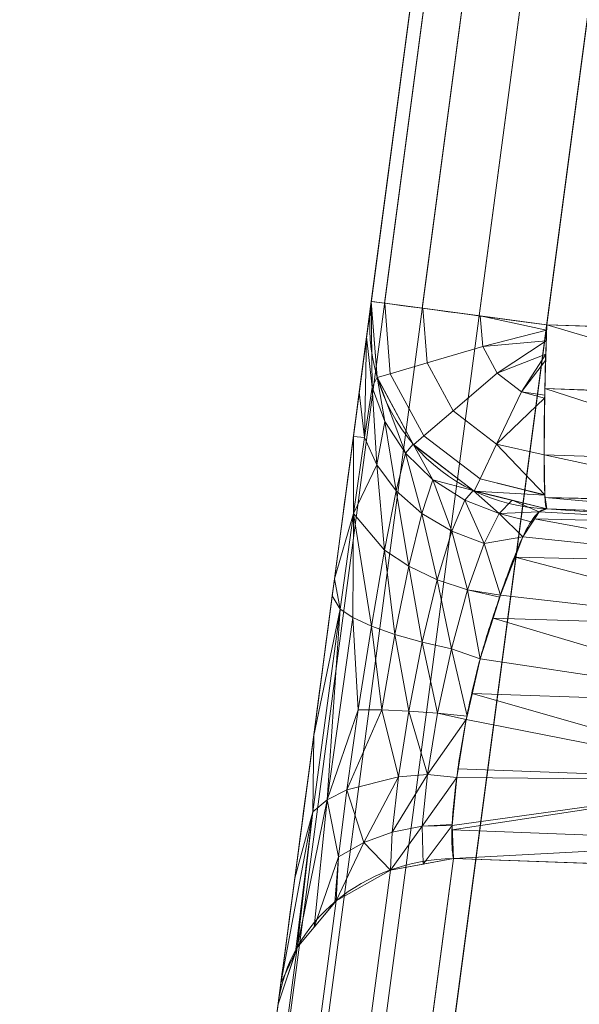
# Model space of a CAD drawing. Header units: millimetres. Extents: x -71 to 71, y -145 to 145.
# Tile 268 of 497: x -56.927 to -56.012, y 11.3 to 12.911. Entities that reach past the tile are written whole.
import ezdxf

# ---------------------------------------------------------------- set-up
doc = ezdxf.new("R2010")
doc.units = ezdxf.units.MM
doc.layers.add('1', color=7, linetype='CONTINUOUS')

msp = doc.modelspace()

# ---------------------------------------------------------------- linework, layer by layer
at = {"layer": '1', "color": 163, "linetype": 'Continuous', "lineweight": 13}
for p, q in [((-56.5584, 10.8945, -23.4991), (-56.1908, 13.6655, -23.4991)), ((-56.1908, 13.6655, -31.8422), (-56.3521, 12.4499, -31.8422)), ((-55.9039, 13.6274, -23.1993), (-56.2715, 10.8565, -23.1993)), ((-56.0652, 12.4118, -32.1421), (-55.9039, 13.6274, -32.1421)), ((-56.3521, 12.4499, -31.8422), (-56.3521, 12.4499, -27.6285)), ((-55.6423, 12.397, -32.1569), (-56.0652, 12.4118, -32.1421)), ((-55.7219, 12.0986, -27.6898), (-56.0652, 12.1106, -27.6285)), ((-56.0652, 12.1106, -27.6285), (-56.0652, 12.1106, -31.8422)), ((-56.0652, 12.1106, -31.8422), (-55.7219, 12.0986, -31.8543)), ((-56.4647, 9.677, -32.0426), (-56.2177, 11.5384, -27.4884)), ((-56.2177, 11.5384, -27.4884), (-55.7219, 11.5211, -27.5769))]:
    msp.add_line(p, q, dxfattribs=at)
at = {"layer": '1', "color": 163, "linetype": 'Continuous', "lineweight": 13, "extrusion": (-5.23961e-15, 1.15648e-14, -1)}
for centre, radius in [((0, 0, 144.0046), 61.0181), ((0, 0, 124.3698), 56.3953)]:
    msp.add_circle(centre, radius, dxfattribs=at)
at = {"layer": '1', "color": 163, "linetype": 'Continuous', "lineweight": 13}
msp.add_circle((0, 0, -145), 60.4434, dxfattribs=at)
for centre, radius, start, end in [((0, 0, -142.5051), 63.5638, 137.72131, 170.379145), ((-56.0547, 12.4104, -27.6285), 0.3, 172.4426, 268), ((-56.0547, 12.4104, -31.8422), 0.3, 172.4426, 268)]:
    msp.add_arc(centre, radius, start, end, dxfattribs=at)
at = {"layer": '1', "color": 163, "linetype": 'Continuous', "lineweight": 13, "extrusion": (-0.131519, -0.991314, -1.94853e-16)}
msp.add_arc((-57.2, -31.8422, -4.9303), 0.3, 180, 267.9825, dxfattribs=at)
at = {"layer": '1', "color": 163, "linetype": 'Continuous', "lineweight": 13, "extrusion": (-0.998777, 0.034878, 0.03504)}
msp.add_arc((-10.4466, -33.8008, 55.3033), 0.3, 269.8047, 0, dxfattribs=at)
at = {"layer": '1', "color": 163, "linetype": 'Continuous', "lineweight": 13, "extrusion": (0.050131, 0.377854, 0.924507)}
msp.add_arc((57.2, -13.9204, -23.8716), 0.3, 278.9953, 360, dxfattribs=at)
at = {"layer": '1', "color": 163, "linetype": 'Continuous', "lineweight": 13, "extrusion": (0.991314, -0.131519, 4.16334e-17)}
msp.add_ellipse((-56.4314, 11.8523, -27.6181), major_axis=(0.0384, 0.2895, -0.5382), ratio=0.979819, start_param=1.065019, end_param=3.814192, dxfattribs=at)
at = {"layer": '1', "color": 163, "linetype": 'Continuous', "lineweight": 13}
for points, knots in [([(-56.5, 0, 18.8148), (-56.5, 0.8525, 18.8148), (-56.4397, 2.5575, 18.7992), (-56.0802, 5.9497, 18.7093), (-55.1883, 10.1238, 18.4939), (-53.4522, 14.9297, 18.0897), (-51.1165, 19.4623, 17.5549), (-48.2543, 23.6596, 16.8962), (-44.9408, 27.4954, 16.1445), (-41.2478, 30.9483, 15.3319), (-38.574, 32.9925, 14.7564), (-37.1942, 33.9496, 14.462)], [0, 0, 0, 0, 0.0625, 0.125, 0.25, 0.375, 0.5, 0.625, 0.75, 0.875, 1, 1, 1, 1]), ([(-56.3312, 9.282, 7.2105), (-56.3312, 9.282, 7.3113), (-56.3285, 9.2923, 7.5129), (-56.3126, 9.3546, 7.9116), (-56.2728, 9.5093, 8.3924), (-56.1961, 9.7994, 8.921), (-56.0902, 10.1857, 9.3783), (-55.9567, 10.6512, 9.7454), (-55.7993, 11.1737, 10.0131), (-55.622, 11.7313, 10.1749), (-55.4941, 12.1138, 10.2108), (-55.4287, 12.3045, 10.2109)], [0, 0, 0, 0, 0.0625, 0.125, 0.25, 0.375, 0.5, 0.625, 0.75, 0.875, 1, 1, 1, 1]), ([(-55.4287, 12.3045, -0.2109), (-55.4942, 12.1138, -0.2108), (-55.6222, 11.731, -0.1758), (-55.7996, 11.1726, -0.0152), (-55.9568, 10.6508, 0.2543), (-56.0901, 10.1859, 0.6226), (-56.1967, 9.7973, 1.0782), (-56.2739, 9.5052, 1.6059), (-56.3132, 9.3525, 2.0878), (-56.3286, 9.2919, 2.4869), (-56.3312, 9.282, 2.6886), (-56.3312, 9.282, 2.7895)], [0, 0, 0, 0, 0.125, 0.25, 0.375, 0.5, 0.625, 0.75, 0.875, 0.9375, 1, 1, 1, 1]), ([(-56.2205, 9.7063, 2.7895), (-56.2205, 9.7063, 2.7028), (-56.2182, 9.7152, 2.5293), (-56.2038, 9.7689, 2.1864), (-56.168, 9.902, 1.773), (-56.0993, 10.1515, 1.3187), (-56.0051, 10.4835, 0.9259), (-55.8872, 10.8835, 0.6106), (-55.7494, 11.3323, 0.3807), (-55.5954, 11.8116, 0.2417), (-55.485, 12.1405, 0.2109), (-55.4287, 12.3045, 0.2109)], [0, 0, 0, 0, 0.0625, 0.125, 0.25, 0.375, 0.5, 0.625, 0.75, 0.875, 1, 1, 1, 1]), ([(-56.0509, 8.9081, 2.7895), (-56.0509, 8.9081, 2.5549), (-56.0398, 8.9569, 2.0984), (-55.9901, 9.171, 1.4405), (-55.9241, 9.4471, 0.9581), (-55.8558, 9.7233, 0.6093), (-55.7986, 9.9495, 0.376), (-55.7347, 10.1963, 0.1669), (-55.6415, 10.5477, -0.0767), (-55.5127, 11.0153, -0.3085), (-55.3393, 11.6124, -0.4756), (-55.2177, 12.0111, -0.5109), (-55.1554, 12.2107, -0.5107)], [0, 0, 0, 0, 0.125, 0.25, 0.375, 0.4375, 0.5, 0.5625, 0.625, 0.75, 0.875, 1, 1, 1, 1]), ([(-55.1554, 12.2107, 10.5107), (-55.2177, 12.0111, 10.5109), (-55.3387, 11.6142, 10.4755), (-55.5115, 11.0193, 10.3102), (-55.6406, 10.5508, 10.078), (-55.7333, 10.2014, 9.8372), (-55.798, 9.9519, 9.6263), (-55.8553, 9.7251, 9.3929), (-55.9225, 9.4532, 9.0505), (-55.9902, 9.1707, 8.5589), (-56.0393, 8.9588, 7.912), (-56.0509, 8.9081, 7.4448), (-56.0509, 8.9081, 7.2105)], [0, 0, 0, 0, 0.125, 0.25, 0.375, 0.4375, 0.5, 0.5625, 0.625, 0.75, 0.875, 1, 1, 1, 1]), ([(-56.2177, 11.5384, -27.4884), (-56.219, 11.545, -27.4718), (-56.2206, 11.5612, -27.4399), (-56.2201, 11.6043, -27.3826), (-56.2128, 11.6763, -27.3275), (-56.1981, 11.7626, -27.3032), (-56.1846, 11.8239, -27.3035), (-56.1771, 11.8539, -27.3079), (-56.1726, 11.8708, -27.3115), (-56.1605, 11.9123, -27.3226), (-56.1384, 11.9784, -27.3551), (-56.111, 12.0528, -27.4291), (-56.0869, 12.1, -27.5236), (-56.0723, 12.1108, -27.5935), (-56.0652, 12.1106, -27.6285)], [0, 0, 0, 0, 0.0625, 0.125, 0.25, 0.375, 0.4375, 0.46875, 0.484375, 0.5, 0.625, 0.75, 0.875, 1, 1, 1, 1])]:
    msp.add_open_spline(points, degree=3, knots=knots, dxfattribs=at)
msp.add_open_spline([(-55.4287, 12.3045, 9.7891), (-55.485, 12.1403, 9.7891), (-55.5958, 11.8103, 9.7617), (-55.7506, 11.3286, 9.6276), (-55.8878, 10.8815, 9.3918), (-56.0049, 10.4844, 9.0715), (-56.101, 10.1454, 8.6837), (-56.1719, 9.8876, 8.2329), (-56.2123, 9.7375, 7.7323), (-56.2205, 9.7063, 7.3841), (-56.2205, 9.7063, 7.2105)], degree=3, dxfattribs=at)
for points in [[(24.5845, 55.2178, -145), (-60.1123, -6.3181, -145), (-57.4851, 18.678, -145)], [(24.5845, 55.2178, -145), (-35.5277, -48.8997, -145), (-52.3455, -30.2217, -145), (-60.1123, -6.3181, -145)], [(-60.6838, 6.3781, -144.0046), (-52.8432, 30.509, -144.0046), (-52.3455, 30.2217, -145), (-60.1123, 6.3181, -145)], [(-48.8398, 28.1976, -124.3698), (-63.9397, 25.3523, -124.586), (-62.9979, 11.3444, -124.518)], [(-62.9979, 11.3444, -124.518), (-55.5385, 9.7929, -124.3698), (-48.8398, 28.1976, -124.3698)], [(-61.9684, 8.9097, -142.6799), (-56.9481, 26.0073, -142.6799), (-56.0656, 25.6043, -143.2514), (-61.0081, 8.7716, -143.2514)], [(-60.397, 8.6838, -144.0046), (-61.0081, 8.7716, -143.2514), (-56.0656, 25.6043, -143.2514), (-55.504, 25.3478, -144.0046)], [(-54.1315, 0, -123.8834), (-51.4822, 16.7276, -123.8834), (-53.6351, 17.4271, -124.3698), (-56.3953, 0, -124.3698)], [(-56.1908, 13.6655, -23.4991), (-56.5584, 10.8945, -23.4991), (-56.5368, 10.8917, -23.3867), (-56.1692, 13.6626, -23.3867)], [(-56.4123, 11.9961, -27.0291), (-56.4463, 11.7399, -27.0176), (-56.5584, 10.8945, -23.4991), (-56.1908, 13.6655, -23.4991)], [(-56.1692, 13.6626, -23.3867), (-56.5368, 10.8917, -23.3867), (-56.475, 10.8835, -23.2907), (-56.1074, 13.6544, -23.2907)], [(-56.3814, 12.2292, -27.1517), (-56.4123, 11.9961, -27.0291), (-56.1908, 13.6655, -23.4991)], [(-56.3598, 12.392, -27.3659), (-56.3814, 12.2292, -27.1517), (-56.1908, 13.6655, -23.4991)], [(-56.3521, 12.4499, -27.6285), (-56.3598, 12.392, -27.3659), (-56.1908, 13.6655, -23.4991)], [(-56.3521, 12.4499, -31.8422), (-56.1908, 13.6655, -31.8422), (-56.1692, 13.6626, -31.9546), (-56.3305, 12.447, -31.9546)], [(-56.1908, 13.6655, -23.4991), (-56.1908, 13.6655, -31.8422), (-56.3521, 12.4499, -31.8422), (-56.3521, 12.4499, -27.6285)], [(-56.3305, 12.447, -31.9546), (-56.1692, 13.6626, -31.9546), (-56.1074, 13.6544, -32.0506), (-56.2687, 12.4388, -32.0506)], [(-56.1074, 13.6544, -23.2907), (-56.475, 10.8835, -23.2907), (-56.3821, 10.8711, -23.225), (-56.0144, 13.6421, -23.225)], [(-56.2687, 12.4388, -32.0506), (-56.1074, 13.6544, -32.0506), (-56.0144, 13.6421, -32.1163), (-56.1757, 12.4265, -32.1163)], [(-56.0144, 13.6421, -23.225), (-56.3821, 10.8711, -23.225), (-56.2715, 10.8565, -23.1993), (-55.9039, 13.6274, -23.1993)], [(-55.4771, 13.6423, -23.1844), (-55.9039, 13.6274, -23.1993), (-56.2715, 10.8565, -23.1993), (-55.848, 10.8465, -23.1844)], [(-56.1757, 12.4265, -32.1163), (-56.0144, 13.6421, -32.1163), (-55.9039, 13.6274, -32.1421), (-56.0652, 12.4118, -32.1421)], [(-55.9039, 13.6274, -32.1421), (-55.4771, 13.6423, -32.1569), (-55.6423, 12.397, -32.1569), (-56.0652, 12.4118, -32.1421)], [(-56.3509, 12.3098, -27.4566), (-56.3598, 12.392, -27.3659), (-56.3521, 12.4499, -27.6285)], [(-56.3521, 12.4499, -27.6285), (-56.3426, 12.3261, -27.6285), (-56.3509, 12.3098, -27.4566)], [(-56.3521, 12.4499, -27.6285), (-56.3521, 12.4499, -31.8422), (-56.3426, 12.3261, -31.8422), (-56.3426, 12.3261, -27.6285)], [(-56.3424, 12.3253, -31.8422), (-56.3521, 12.4499, -31.8422), (-56.3302, 12.447, -31.9553), (-56.3212, 12.3316, -31.9553)], [(-56.3212, 12.3316, -31.9553), (-56.3302, 12.447, -31.9553), (-56.2677, 12.4387, -32.0516), (-56.2607, 12.3495, -32.0516)], [(-56.2607, 12.3495, -32.0516), (-56.2677, 12.4387, -32.0516), (-56.1738, 12.4262, -32.1171), (-56.1699, 12.3763, -32.1171)], [(-56.1738, 12.4262, -32.1171), (-56.0652, 12.4118, -32.1421), (-56.0654, 12.4032, -32.1412)], [(-56.0654, 12.4032, -32.1412), (-56.1699, 12.3763, -32.1171), (-56.1738, 12.4262, -32.1171)], [(-56.1699, 12.3763, -32.1171), (-56.0654, 12.4032, -32.1412), (-56.066, 12.3854, -32.1395)], [(-55.6668, 12.294, -32.137), (-56.0682, 12.3077, -32.1238), (-56.0652, 12.4118, -32.1421)], [(-56.0652, 12.4118, -32.1421), (-55.6423, 12.397, -32.1569), (-55.6668, 12.294, -32.137)], [(-56.3633, 12.2275, -27.3037), (-56.3718, 12.3016, -27.2469), (-56.3598, 12.392, -27.3659)], [(-56.3598, 12.392, -27.3659), (-56.3509, 12.3098, -27.4566), (-56.3633, 12.2275, -27.3037)], [(-56.2181, 12.2709, -32.0516), (-56.2607, 12.3495, -32.0516), (-56.1699, 12.3763, -32.1171), (-56.1461, 12.3324, -32.1171)], [(-56.066, 12.3854, -32.1395), (-56.1461, 12.3324, -32.1171), (-56.1699, 12.3763, -32.1171)], [(-56.1461, 12.3324, -32.1171), (-56.066, 12.3854, -32.1395), (-56.0667, 12.3639, -32.1375)], [(-56.0667, 12.3639, -32.1375), (-56.1064, 12.3019, -32.1171), (-56.1461, 12.3324, -32.1171)], [(-56.1064, 12.3019, -32.1171), (-56.0667, 12.3639, -32.1375), (-56.067, 12.3532, -32.1365)], [(-56.266, 12.2299, -31.9553), (-56.3212, 12.3316, -31.9553), (-56.2607, 12.3495, -32.0516), (-56.2181, 12.2709, -32.0516)], [(-56.1064, 12.3019, -32.1171), (-56.067, 12.3532, -32.1365), (-56.0684, 12.2967, -32.1195)], [(-56.3298, 12.2538, -27.4751), (-56.3509, 12.3098, -27.4566), (-56.3426, 12.3261, -27.6285)], [(-56.3426, 12.3261, -27.6285), (-56.2838, 12.2167, -27.6285), (-56.296, 12.202, -27.4916)], [(-56.296, 12.202, -27.4916), (-56.3298, 12.2538, -27.4751), (-56.3426, 12.3261, -27.6285)], [(-56.3426, 12.3261, -27.6285), (-56.3426, 12.3261, -31.8422), (-56.2838, 12.2167, -31.8422), (-56.2838, 12.2167, -27.6285)], [(-56.2828, 12.2155, -31.8422), (-56.3424, 12.3253, -31.8422), (-56.3212, 12.3316, -31.9553), (-56.266, 12.2299, -31.9553)], [(-56.1471, 12.2164, -32.0516), (-56.2181, 12.2709, -32.0516), (-56.1461, 12.3324, -32.1171), (-56.1064, 12.3019, -32.1171)], [(-56.343, 12.1824, -27.337), (-56.3633, 12.2275, -27.3037), (-56.3509, 12.3098, -27.4566)], [(-56.3509, 12.3098, -27.4566), (-56.3298, 12.2538, -27.4751), (-56.343, 12.1824, -27.337)], [(-55.6941, 12.1867, -32.0668), (-56.0695, 12.199, -32.0546), (-56.0682, 12.3077, -32.1238)], [(-56.0682, 12.3077, -32.1238), (-55.6674, 12.2914, -32.1364), (-55.6941, 12.1867, -32.0668)], [(-56.0682, 12.3077, -32.1238), (-55.6668, 12.294, -32.137), (-55.6674, 12.2914, -32.1364)], [(-56.3814, 12.2292, -27.1517), (-56.3718, 12.3016, -27.2469), (-56.3633, 12.2275, -27.3037)], [(-56.1471, 12.2164, -32.0516), (-56.1064, 12.3019, -32.1171), (-56.0685, 12.2917, -32.1162)], [(-56.0685, 12.2917, -32.1162), (-56.0695, 12.199, -32.0546), (-56.1471, 12.2164, -32.0516)], [(-56.0684, 12.2967, -32.1195), (-56.0685, 12.2917, -32.1162), (-56.1064, 12.3019, -32.1171)], [(-56.1742, 12.1595, -31.9553), (-56.266, 12.2299, -31.9553), (-56.2181, 12.2709, -32.0516), (-56.1471, 12.2164, -32.0516)], [(-56.3112, 12.14, -27.3673), (-56.343, 12.1824, -27.337), (-56.3298, 12.2538, -27.4751)], [(-56.3298, 12.2538, -27.4751), (-56.296, 12.202, -27.4916), (-56.3112, 12.14, -27.3673)], [(-56.4123, 11.9961, -27.0291), (-56.3814, 12.2292, -27.1517), (-56.3812, 12.1028, -27.1853)], [(-56.3633, 12.2275, -27.3037), (-56.3812, 12.1028, -27.1853), (-56.3814, 12.2292, -27.1517)], [(-56.3812, 12.1028, -27.1853), (-56.3633, 12.2275, -27.3037), (-56.343, 12.1824, -27.337)], [(-56.1837, 12.1395, -31.8422), (-56.2828, 12.2155, -31.8422), (-56.266, 12.2299, -31.9553), (-56.1742, 12.1595, -31.9553)], [(-56.2512, 12.158, -27.5051), (-56.296, 12.202, -27.4916), (-56.2838, 12.2167, -27.6285)], [(-56.2838, 12.2167, -27.6285), (-56.1857, 12.1405, -27.6285), (-56.2512, 12.158, -27.5051)], [(-56.2838, 12.2167, -27.6285), (-56.2838, 12.2167, -31.8422), (-56.1857, 12.1405, -31.8422), (-56.1857, 12.1405, -27.6285)], [(-56.0684, 12.1337, -31.9572), (-56.1742, 12.1595, -31.9553), (-56.1471, 12.2164, -32.0516)], [(-56.1471, 12.2164, -32.0516), (-56.0695, 12.199, -32.0546), (-56.0684, 12.1337, -31.9572)], [(-56.2694, 12.1033, -27.3924), (-56.3112, 12.14, -27.3673), (-56.296, 12.202, -27.4916)], [(-56.296, 12.202, -27.4916), (-56.2512, 12.158, -27.5051), (-56.2694, 12.1033, -27.3924)], [(-56.0695, 12.199, -32.0546), (-55.6941, 12.1867, -32.0668), (-55.7124, 12.122, -31.9699)], [(-55.7124, 12.122, -31.9699), (-56.0682, 12.1293, -31.9462), (-56.0695, 12.199, -32.0546)], [(-56.3305, 12.0431, -27.2693), (-56.3812, 12.1028, -27.1853), (-56.343, 12.1824, -27.337)], [(-56.343, 12.1824, -27.337), (-56.3112, 12.14, -27.3673), (-56.3305, 12.0431, -27.2693)], [(-56.2204, 12.0742, -27.411), (-56.2694, 12.1033, -27.3924), (-56.2512, 12.158, -27.5051)], [(-56.2512, 12.158, -27.5051), (-56.1989, 12.1246, -27.5147), (-56.2204, 12.0742, -27.411)], [(-56.1857, 12.1405, -27.6285), (-56.1989, 12.1246, -27.5147), (-56.2512, 12.158, -27.5051)], [(-56.1837, 12.1395, -31.8422), (-56.1742, 12.1595, -31.9553), (-56.0683, 12.1332, -31.9552)], [(-56.0684, 12.1337, -31.9572), (-56.0683, 12.1332, -31.9552), (-56.1742, 12.1595, -31.9553)], [(-56.2908, 12.0168, -27.3031), (-56.3305, 12.0431, -27.2693), (-56.3112, 12.14, -27.3673)], [(-56.3112, 12.14, -27.3673), (-56.2694, 12.1033, -27.3924), (-56.2908, 12.0168, -27.3031)], [(-56.143, 12.1029, -27.5201), (-56.1989, 12.1246, -27.5147), (-56.1857, 12.1405, -27.6285)], [(-56.1857, 12.1405, -27.6285), (-56.1217, 12.1246, -27.6285), (-56.143, 12.1029, -27.5201)], [(-56.1857, 12.1405, -27.6285), (-56.1857, 12.1405, -31.8422), (-56.0652, 12.1106, -31.8422), (-56.0652, 12.1106, -27.6285)], [(-56.0683, 12.1332, -31.9552), (-56.0652, 12.1106, -31.8422), (-56.1837, 12.1395, -31.8422)], [(-56.0682, 12.1293, -31.9462), (-55.7134, 12.1196, -31.9581), (-55.7219, 12.0986, -31.8543)], [(-55.7219, 12.0986, -31.8543), (-56.0652, 12.1106, -31.8422), (-56.0682, 12.1293, -31.9462)], [(-55.7124, 12.122, -31.9699), (-55.7134, 12.1196, -31.9581), (-56.0682, 12.1293, -31.9462)], [(-56.1677, 12.0538, -27.4225), (-56.2204, 12.0742, -27.411), (-56.1989, 12.1246, -27.5147)], [(-56.1989, 12.1246, -27.5147), (-56.143, 12.1029, -27.5201), (-56.1677, 12.0538, -27.4225)], [(-56.143, 12.1029, -27.5201), (-56.1217, 12.1246, -27.6285), (-56.0773, 12.1059, -27.5705)], [(-56.1217, 12.1246, -27.6285), (-56.0652, 12.1106, -27.6285), (-56.0773, 12.1059, -27.5705)], [(-56.3812, 12.1028, -27.1853), (-56.403, 11.9464, -27.116), (-56.4123, 11.9961, -27.0291)], [(-56.3823, 11.9329, -27.1652), (-56.403, 11.9464, -27.116), (-56.3812, 12.1028, -27.1853)], [(-56.352, 11.9189, -27.2104), (-56.3823, 11.9329, -27.1652), (-56.3812, 12.1028, -27.1853)], [(-56.3812, 12.1028, -27.1853), (-56.3305, 12.0431, -27.2693), (-56.352, 11.9189, -27.2104)], [(-56.2445, 11.9947, -27.3289), (-56.2908, 12.0168, -27.3031), (-56.2694, 12.1033, -27.3924)], [(-56.2694, 12.1033, -27.3924), (-56.2204, 12.0742, -27.411), (-56.2445, 11.9947, -27.3289)], [(-56.1041, 12.0648, -27.4579), (-56.1677, 12.0538, -27.4225), (-56.143, 12.1029, -27.5201)], [(-56.0773, 12.1059, -27.5705), (-56.0885, 12.0887, -27.5233), (-56.143, 12.1029, -27.5201)], [(-56.143, 12.1029, -27.5201), (-56.0885, 12.0887, -27.5233), (-56.1041, 12.0648, -27.4579)], [(-55.707, 12.0852, -27.6041), (-56.0849, 12.0942, -27.5383), (-56.0773, 12.1059, -27.5705)], [(-55.707, 12.0852, -27.6041), (-56.0773, 12.1059, -27.5705), (-56.0652, 12.1106, -27.6285)], [(-56.0652, 12.1106, -27.6285), (-55.7219, 12.0986, -27.6898), (-55.707, 12.0852, -27.6041)], [(-55.7219, 12.0986, -27.6898), (-56.0652, 12.1106, -27.6285), (-56.0652, 12.1106, -31.8422), (-55.7219, 12.0986, -31.8543)], [(-55.6895, 12.0217, -27.4936), (-56.1041, 12.0648, -27.4579), (-56.0849, 12.0942, -27.5383)], [(-56.0849, 12.0942, -27.5383), (-55.707, 12.0852, -27.6041), (-55.6895, 12.0217, -27.4936)], [(-56.1946, 11.9779, -27.346), (-56.2445, 11.9947, -27.3289), (-56.2204, 12.0742, -27.411)], [(-56.2204, 12.0742, -27.411), (-56.1677, 12.0538, -27.4225), (-56.1946, 11.9779, -27.346)], [(-56.1677, 12.0538, -27.4225), (-56.1041, 12.0648, -27.4579), (-56.141, 11.9695, -27.3558)], [(-55.6895, 12.0217, -27.4936), (-56.117, 12.0317, -27.4224), (-56.1041, 12.0648, -27.4579)], [(-56.141, 11.9695, -27.3558), (-56.1946, 11.9779, -27.346), (-56.1677, 12.0538, -27.4225)], [(-56.3136, 11.9053, -27.249), (-56.352, 11.9189, -27.2104), (-56.3305, 12.0431, -27.2693)], [(-56.3305, 12.0431, -27.2693), (-56.2908, 12.0168, -27.3031), (-56.3136, 11.9053, -27.249)], [(-56.269, 11.8927, -27.2793), (-56.3136, 11.9053, -27.249), (-56.2908, 12.0168, -27.3031)], [(-56.2908, 12.0168, -27.3031), (-56.2445, 11.9947, -27.3289), (-56.269, 11.8927, -27.2793)], [(-55.6799, 11.9172, -27.4192), (-56.141, 11.9695, -27.3558), (-56.117, 12.0317, -27.4224)], [(-56.117, 12.0317, -27.4224), (-55.6895, 12.0217, -27.4936), (-55.6799, 11.9172, -27.4192)], [(-56.403, 11.9464, -27.116), (-56.4159, 11.9686, -27.0278), (-56.4123, 11.9961, -27.0291)], [(-56.221, 11.8817, -27.3003), (-56.269, 11.8927, -27.2793), (-56.2445, 11.9947, -27.3289)], [(-56.2445, 11.9947, -27.3289), (-56.1946, 11.9779, -27.346), (-56.221, 11.8817, -27.3003)], [(-56.4463, 11.7399, -27.0176), (-56.4159, 11.9686, -27.0278), (-56.403, 11.9464, -27.116)], [(-56.174, 11.8654, -27.3104), (-56.221, 11.8817, -27.3003), (-56.1946, 11.9779, -27.346)], [(-56.141, 11.9695, -27.3558), (-56.1421, 11.9659, -27.3543), (-56.1946, 11.9779, -27.346)], [(-56.1946, 11.9779, -27.346), (-56.1421, 11.9659, -27.3543), (-56.174, 11.8654, -27.3104)], [(-55.6799, 11.9172, -27.4192), (-56.1529, 11.932, -27.3394), (-56.141, 11.9695, -27.3558)], [(-56.403, 11.9464, -27.116), (-56.448, 11.6148, -27.1608), (-56.4463, 11.7399, -27.0176)], [(-56.4243, 11.6344, -27.2042), (-56.448, 11.6148, -27.1608), (-56.403, 11.9464, -27.116)], [(-56.403, 11.9464, -27.116), (-56.3823, 11.9329, -27.1652), (-56.4243, 11.6344, -27.2042)], [(-56.4243, 11.6344, -27.2042), (-56.3823, 11.9329, -27.1652), (-56.3735, 11.7818, -27.2026)], [(-56.3823, 11.9329, -27.1652), (-56.352, 11.9189, -27.2104), (-56.3735, 11.7818, -27.2026)], [(-55.6799, 11.791, -27.3946), (-56.174, 11.8654, -27.3104), (-56.1529, 11.932, -27.3394)], [(-56.1529, 11.932, -27.3394), (-55.6799, 11.9172, -27.4192), (-55.6799, 11.791, -27.3946)], [(-56.335, 11.7817, -27.2413), (-56.3735, 11.7818, -27.2026), (-56.352, 11.9189, -27.2104)], [(-56.352, 11.9189, -27.2104), (-56.3136, 11.9053, -27.249), (-56.335, 11.7817, -27.2413)], [(-56.2909, 11.7799, -27.272), (-56.335, 11.7817, -27.2413), (-56.3136, 11.9053, -27.249)], [(-56.3136, 11.9053, -27.249), (-56.269, 11.8927, -27.2793), (-56.2909, 11.7799, -27.272)], [(-56.2437, 11.7764, -27.2939), (-56.2909, 11.7799, -27.272), (-56.269, 11.8927, -27.2793)], [(-56.269, 11.8927, -27.2793), (-56.221, 11.8817, -27.3003), (-56.2437, 11.7764, -27.2939)], [(-56.1954, 11.7716, -27.3068), (-56.2437, 11.7764, -27.2939), (-56.221, 11.8817, -27.3003)], [(-56.221, 11.8817, -27.3003), (-56.174, 11.8654, -27.3104), (-56.1954, 11.7716, -27.3068)], [(-55.6799, 11.791, -27.3946), (-56.187, 11.8087, -27.3082), (-56.174, 11.8654, -27.3104)], [(-55.6895, 11.6662, -27.4241), (-56.1968, 11.7658, -27.3066), (-56.187, 11.8087, -27.3082)], [(-56.187, 11.8087, -27.3082), (-55.6799, 11.791, -27.3946), (-55.6895, 11.6662, -27.4241)], [(-56.3735, 11.7818, -27.2026), (-56.392, 11.651, -27.2441), (-56.4243, 11.6344, -27.2042)], [(-56.392, 11.651, -27.2441), (-56.3735, 11.7818, -27.2026), (-56.335, 11.7817, -27.2413)], [(-56.3077, 11.6722, -27.3059), (-56.392, 11.651, -27.2441), (-56.335, 11.7817, -27.2413)], [(-56.335, 11.7817, -27.2413), (-56.2909, 11.7799, -27.272), (-56.3077, 11.6722, -27.3059)], [(-56.2602, 11.6761, -27.3256), (-56.3077, 11.6722, -27.3059), (-56.2909, 11.7799, -27.272)], [(-56.2909, 11.7799, -27.272), (-56.2437, 11.7764, -27.2939), (-56.2602, 11.6761, -27.3256)], [(-56.2602, 11.6761, -27.3256), (-56.2437, 11.7764, -27.2939), (-56.1968, 11.7658, -27.3066)], [(-56.2437, 11.7764, -27.2939), (-56.1954, 11.7716, -27.3068), (-56.1968, 11.7658, -27.3066)], [(-56.1968, 11.7658, -27.3066), (-56.2124, 11.6712, -27.3378), (-56.2602, 11.6761, -27.3256)], [(-55.6895, 11.6662, -27.4241), (-56.2101, 11.6851, -27.3332), (-56.1968, 11.7658, -27.3066)], [(-56.4463, 11.7399, -27.0176), (-56.4773, 11.5064, -27.115), (-56.5584, 10.8945, -23.4991)], [(-56.448, 11.6148, -27.1608), (-56.4773, 11.5064, -27.115), (-56.4463, 11.7399, -27.0176)], [(-56.2124, 11.6712, -27.3378), (-56.2101, 11.6851, -27.3332), (-55.6895, 11.6662, -27.4241)], [(-56.3642, 11.5647, -27.3544), (-56.392, 11.651, -27.2441), (-56.3077, 11.6722, -27.3059)], [(-56.3077, 11.6722, -27.3059), (-56.3178, 11.5816, -27.3754), (-56.3642, 11.5647, -27.3544)], [(-56.3178, 11.5816, -27.3754), (-56.3077, 11.6722, -27.3059), (-56.2602, 11.6761, -27.3256)], [(-56.2602, 11.6761, -27.3256), (-56.2689, 11.5915, -27.3904), (-56.3178, 11.5816, -27.3754)], [(-56.2689, 11.5915, -27.3904), (-56.2602, 11.6761, -27.3256), (-56.2124, 11.6712, -27.3378)], [(-56.2124, 11.6712, -27.3378), (-56.2197, 11.5944, -27.399), (-56.2689, 11.5915, -27.3904)], [(-56.2199, 11.5924, -27.4007), (-56.2124, 11.6712, -27.3378), (-55.6895, 11.6662, -27.4241)], [(-56.2196, 11.5854, -27.4121), (-56.2199, 11.5924, -27.4007), (-55.6895, 11.6662, -27.4241)], [(-55.6895, 11.6662, -27.4241), (-55.707, 11.5658, -27.5025), (-56.2196, 11.5854, -27.4121)], [(-56.4243, 11.6344, -27.2042), (-56.392, 11.651, -27.2441), (-56.4056, 11.5411, -27.328)], [(-56.3642, 11.5647, -27.3544), (-56.4056, 11.5411, -27.328), (-56.392, 11.651, -27.2441)], [(-56.4736, 11.3928, -27.415), (-56.448, 11.6148, -27.1608), (-56.4243, 11.6344, -27.2042)], [(-56.4243, 11.6344, -27.2042), (-56.4457, 11.4262, -27.4301), (-56.4736, 11.3928, -27.415)], [(-56.4056, 11.5411, -27.328), (-56.4457, 11.4262, -27.4301), (-56.4243, 11.6344, -27.2042)], [(-56.448, 11.6148, -27.1608), (-56.4762, 11.3853, -27.4118), (-56.5, 11.3349, -27.3041)], [(-56.5, 11.3349, -27.3041), (-56.4773, 11.5064, -27.115), (-56.448, 11.6148, -27.1608)], [(-56.4736, 11.3928, -27.415), (-56.4762, 11.3853, -27.4118), (-56.448, 11.6148, -27.1608)], [(-53.8544, 8.6489, 33.5636), (-54.168, 11.6145, 26.0273), (-56.3186, 1.0393, 24.8532)], [(-56.3186, 1.0393, 24.8532), (-54.168, 11.6145, 26.0273), (-55.2253, 9.5567, 18.5047)], [(-56.3642, 11.5647, -27.3544), (-56.3178, 11.5816, -27.3754), (-56.3207, 11.5198, -27.4752)], [(-56.3207, 11.5198, -27.4752), (-56.3178, 11.5816, -27.3754), (-56.2689, 11.5915, -27.3904)], [(-56.2689, 11.5915, -27.3904), (-56.2672, 11.5295, -27.482), (-56.3207, 11.5198, -27.4752)], [(-56.2689, 11.5915, -27.3904), (-56.2197, 11.5944, -27.399), (-56.2199, 11.5924, -27.4007)], [(-56.2672, 11.5295, -27.482), (-56.2689, 11.5915, -27.3904), (-56.2199, 11.5924, -27.4007)], [(-56.2199, 11.5924, -27.4007), (-56.2177, 11.5384, -27.4884), (-56.2672, 11.5295, -27.482)], [(-56.2177, 11.5384, -27.4884), (-56.2196, 11.5854, -27.4121), (-55.707, 11.5658, -27.5025)], [(-55.707, 11.5658, -27.5025), (-55.7219, 11.5211, -27.5769), (-56.2177, 11.5384, -27.4884)], [(-56.4056, 11.5411, -27.328), (-56.3642, 11.5647, -27.3544), (-56.4097, 11.4692, -27.4497)], [(-56.3207, 11.5198, -27.4752), (-56.4097, 11.4692, -27.4497), (-56.3642, 11.5647, -27.3544)], [(-56.5677, 9.6585, -32.0294), (-56.3207, 11.5198, -27.4752), (-56.2177, 11.5384, -27.4884), (-56.4647, 9.677, -32.0426)], [(-56.2177, 11.5384, -27.4884), (-55.7219, 11.5211, -27.5769), (-55.965, 9.6888, -32.06), (-56.4647, 9.677, -32.0426)], [(-56.4056, 11.5411, -27.328), (-56.4119, 11.4666, -27.4485), (-56.4457, 11.4262, -27.4301)], [(-56.4097, 11.4692, -27.4497), (-56.4119, 11.4666, -27.4485), (-56.4056, 11.5411, -27.328)], [(-56.6566, 9.6079, -32.0039), (-56.4097, 11.4692, -27.4497), (-56.3207, 11.5198, -27.4752), (-56.5677, 9.6585, -32.0294)], [(-56.5584, 10.8945, -23.4991), (-56.4773, 11.5064, -27.115), (-56.5, 11.3349, -27.3041)], [(-56.7206, 9.5315, -31.9692), (-56.4736, 11.3928, -27.415), (-56.4097, 11.4692, -27.4497), (-56.6566, 9.6079, -32.0039)], [(-56.7516, 9.4387, -31.9296), (-56.5046, 11.3001, -27.3754), (-56.4736, 11.3928, -27.415), (-56.7206, 9.5315, -31.9692)], [(-56.4762, 11.3853, -27.4118), (-56.5046, 11.3001, -27.3754), (-56.5, 11.3349, -27.3041)], [(-55.5385, 9.7929, -124.3698), (-62.9979, 11.3444, -124.518), (-62.4157, 2.6859, -124.4759)], [(-56.5584, 10.8945, -23.4991), (-56.5, 11.3349, -27.3041), (-56.5046, 11.3001, -27.3754)], [(-56.086, 10.1976, 0.6387), (-56.0097, 10.4651, 0.9685), (-55.7484, 11.3318, 0.3984)], [(-55.7484, 11.3318, 0.3984), (-55.7968, 11.1768, 0.0041), (-56.086, 10.1976, 0.6387)]]:
    msp.add_3dface(points, dxfattribs=at)

doc.saveas('drawing.dxf')
